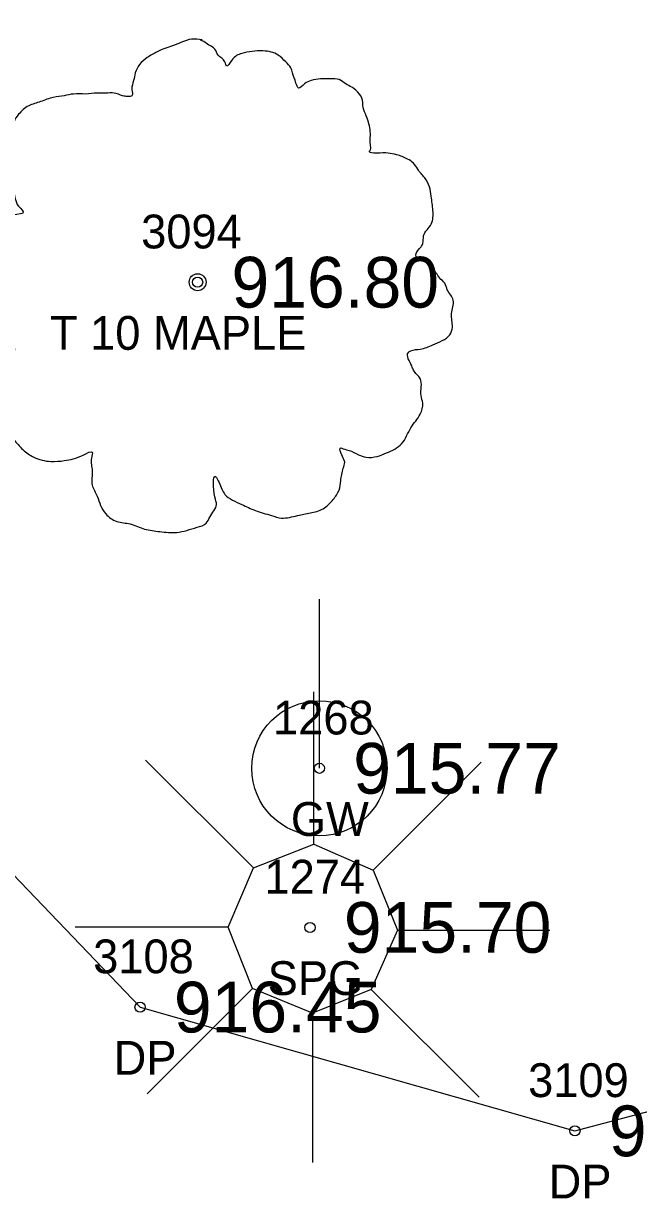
# Model space of a CAD drawing. Extents: x 1528109 to 1531398, y 1157799 to 1162548.
# Drawn here: x 1529782.23 to 1529800.4, y 1159729 to 1159763.76 of the extents above; entities that cross this region are included whole.
import ezdxf

# ---------------------------------------------------------------- set-up
doc = ezdxf.new("R2010")
doc.units = 0
for name, color, linetype in [('RD_EX_BldgApp', 7, 'Continuous'), ('RD_EX_BldgApp_txCode', 7, 'Continuous'), ('RD_EX_Driveway', 7, 'Continuous'), ('RD_EX_Driveway_txCode', 7, 'Continuous'), ('RD_EX_TX_BldgApp_ELEV', 7, 'Continuous'), ('RD_EX_TX_Driveway_ELEV', 7, 'Continuous'), ('RD_EX_TX_UT_ELEV', 7, 'Continuous'), ('RD_EX_TX_VEG_ELEV', 7, 'Continuous'), ('RD_EX_UT', 7, 'Continuous'), ('RD_EX_UT_txCode', 7, 'Continuous'), ('RD_EX_VEG', 7, 'Continuous'), ('RD_EX_VEG_txCode', 7, 'Continuous'), ('RD_SMD_Locator', 7, 'Continuous')]:
    doc.layers.add(name, color=color, linetype=linetype)

msp = doc.modelspace()

# ---------------------------------------------------------------- linework, layer by layer
at = {"layer": 'RD_EX_BldgApp'}
for p, q in [((1529790.809, 1159739.48), (1529790.809, 1159743.989)), ((1529789.021, 1159738.781), (1529785.838, 1159741.964)), ((1529792.559, 1159738.71), (1529795.755, 1159741.906)), ((1529788.278, 1159737.018), (1529783.756, 1159737.018)), ((1529793.284, 1159736.936), (1529797.78, 1159736.936)), ((1529788.997, 1159735.206), (1529785.879, 1159732.088)), ((1529792.506, 1159735.181), (1529795.697, 1159731.989)), ((1529790.768, 1159734.474), (1529790.768, 1159730.063))]:
    msp.add_line(p, q, dxfattribs=at)
msp.add_lwpolyline([(1529789.021, 1159738.781), (1529790.809, 1159739.48), (1529792.559, 1159738.71), (1529793.284, 1159736.936), (1529792.506, 1159735.181), (1529790.768, 1159734.474), (1529788.997, 1159735.206), (1529788.278, 1159737.018)], close=True, dxfattribs=at)
at = {"layer": 'RD_EX_Driveway'}
msp.add_lwpolyline([(1529787.584, 1159831.154), (1529780.256, 1159834.104), (1529766.864, 1159832.732), (1529758.061, 1159824.497), (1529754.832, 1159814.109), (1529754.689, 1159790.856), (1529758.886, 1159772.324), (1529770.422, 1159750.594), (1529785.672, 1159734.658), (1529798.526, 1159730.996), (1529808.471, 1159733.627), (1529813.755, 1159739.883), (1529816.241, 1159746.211)], dxfattribs=at)
at = {"layer": 'RD_EX_UT'}
msp.add_line((1529790.972, 1159741.723), (1529790.972, 1159746.723), dxfattribs=at)
msp.add_circle((1529790.972, 1159741.723), 1.999, dxfattribs=at)
at = {"layer": 'RD_EX_VEG'}
for centre, radius in [((1529787.374, 1159756.102), 0.25), ((1529787.362, 1159756.083), 0.0001)]:
    msp.add_circle(centre, radius, dxfattribs=at)
for points in [[(1529787.506, 1159763.269), (1529787.206, 1159763.294), (1529786.881, 1159763.194), (1529786.632, 1159763.094), (1529786.407, 1159763.019), (1529786.182, 1159762.919), (1529785.882, 1159762.745), (1529785.657, 1159762.545), (1529785.532, 1159762.295), (1529785.482, 1159762.07), (1529785.432, 1159761.795), (1529785.432, 1159761.62), (1529785.307, 1159761.595), (1529785.157, 1159761.62), (1529784.907, 1159761.695), (1529784.657, 1159761.695), (1529784.407, 1159761.695), (1529784.058, 1159761.67), (1529783.708, 1159761.67), (1529783.433, 1159761.62), (1529783.108, 1159761.57), (1529782.733, 1159761.445), (1529782.383, 1159761.32), (1529782.084, 1159761.07), (1529781.834, 1159760.596), (1529781.709, 1159760.246), (1529781.559, 1159759.996), (1529781.709, 1159759.546), (1529781.884, 1159759.196), (1529781.909, 1159758.996), (1529781.984, 1159758.571), (1529782.084, 1159758.347), (1529782.208, 1159758.147), (1529782.134, 1159758.122), (1529781.759, 1159758.072), (1529781.459, 1159757.972), (1529781.034, 1159757.747), (1529780.809, 1159757.522), (1529780.709, 1159757.197), (1529780.684, 1159756.847), (1529780.584, 1159756.647), (1529780.509, 1159756.372), (1529780.484, 1159756.297), (1529780.434, 1159755.973), (1529780.534, 1159755.523), (1529780.559, 1159755.173), (1529780.684, 1159754.948), (1529780.834, 1159754.773), (1529781.009, 1159754.523), (1529781.409, 1159754.298), (1529781.734, 1159754.198), (1529781.934, 1159754.173), (1529781.759, 1159753.674), (1529781.709, 1159753.324), (1529781.584, 1159752.924), (1529781.584, 1159752.849), (1529781.534, 1159752.374), (1529781.684, 1159752.049), (1529781.759, 1159751.674), (1529781.934, 1159751.45), (1529782.208, 1159751.15), (1529782.533, 1159750.925), (1529783.033, 1159750.8), (1529783.433, 1159750.825), (1529784.008, 1159751), (1529784.258, 1159751.075), (1529784.233, 1159750.9), (1529784.258, 1159750.525), (1529784.258, 1159750.1), (1529784.407, 1159749.775), (1529784.507, 1159749.5), (1529784.657, 1159749.25), (1529784.982, 1159749.026), (1529785.382, 1159748.951), (1529785.807, 1159748.801), (1529786.257, 1159748.726), (1529786.756, 1159748.701), (1529787.356, 1159748.851), (1529787.631, 1159748.976), (1529787.731, 1159749.151), (1529787.931, 1159749.525), (1529787.881, 1159749.75), (1529787.906, 1159750.35), (1529788.006, 1159750.175), (1529788.181, 1159749.825), (1529788.681, 1159749.525), (1529789.08, 1159749.35), (1529789.555, 1159749.2), (1529789.855, 1159749.126), (1529790.33, 1159749.2), (1529790.705, 1159749.275), (1529791.08, 1159749.4), (1529791.379, 1159749.675), (1529791.554, 1159749.95), (1529791.604, 1159750.225), (1529791.679, 1159750.6), (1529791.729, 1159750.775)], [(1529791.729, 1159750.775), (1529791.654, 1159750.95), (1529791.604, 1159751.2), (1529791.679, 1159751.175), (1529791.854, 1159751.125), (1529792.129, 1159751), (1529792.354, 1159750.925), (1529792.679, 1159750.95), (1529792.954, 1159751.05), (1529793.404, 1159751.325), (1529793.678, 1159751.799), (1529793.953, 1159752.199), (1529794.028, 1159752.524), (1529793.978, 1159752.749), (1529793.953, 1159753.249), (1529793.753, 1159753.499), (1529793.703, 1159753.624), (1529793.603, 1159754.023), (1529793.678, 1159754.073), (1529793.953, 1159754.123), (1529794.328, 1159754.248), (1529794.603, 1159754.373), (1529794.828, 1159754.548), (1529794.903, 1159754.773), (1529794.878, 1159755.173), (1529794.928, 1159755.573), (1529794.853, 1159755.723), (1529794.753, 1159755.873), (1529794.678, 1159756.073), (1529794.528, 1159756.222), (1529794.428, 1159756.372), (1529794.328, 1159756.472), (1529794.203, 1159756.622), (1529794.028, 1159756.747), (1529793.878, 1159756.797), (1529793.828, 1159756.947), (1529793.978, 1159757.147), (1529794.028, 1159757.247), (1529794.053, 1159757.472), (1529794.278, 1159757.822), (1529794.328, 1159758.222), (1529794.278, 1159758.646), (1529794.228, 1159758.921), (1529794.078, 1159759.196), (1529793.878, 1159759.446), (1529793.753, 1159759.621), (1529793.578, 1159759.746), (1529793.254, 1159759.871), (1529793.004, 1159759.921), (1529792.654, 1159759.921), (1529792.454, 1159759.971), (1529792.479, 1159760.021), (1529792.479, 1159760.171), (1529792.479, 1159760.446), (1529792.404, 1159760.895), (1529792.254, 1159761.395), (1529792.254, 1159761.42), (1529792.154, 1159761.67), (1529791.929, 1159761.87), (1529791.754, 1159761.97), (1529791.554, 1159762.095), (1529791.304, 1159762.12), (1529791.005, 1159762.12), (1529790.73, 1159762.07), (1529790.53, 1159761.97), (1529790.355, 1159761.845), (1529790.28, 1159761.995), (1529790.18, 1159762.295), (1529790.13, 1159762.445), (1529789.98, 1159762.62), (1529789.755, 1159762.82), (1529789.305, 1159762.944), (1529788.681, 1159762.87), (1529788.381, 1159762.67), (1529788.231, 1159762.495), (1529788.181, 1159762.62), (1529787.981, 1159762.82), (1529787.881, 1159762.994), (1529787.706, 1159763.119), (1529787.556, 1159763.219), (1529787.456, 1159763.269)]]:
    msp.add_spline(points, degree=3, dxfattribs=at)
at = {"layer": 'RD_SMD_Locator'}
for centre in [(1529787.374, 1159756.102), (1529790.972, 1159741.723), (1529790.695, 1159737.015), (1529785.672, 1159734.658), (1529798.526, 1159730.996)]:
    msp.add_circle(centre, 0.15, dxfattribs=at)

# ---------------------------------------------------------------- texts
at = {"layer": 'RD_EX_BldgApp_txCode'}
for s, p in [('1274', (1529789.348, 1159738.015)), ('SPG', (1529789.443, 1159735.015))]:
    msp.add_text(s, height=1, dxfattribs=at).set_placement(p)
at = {"layer": 'RD_EX_Driveway_txCode'}
for s, p in [('3108', (1529784.286, 1159735.658)), ('DP', (1529784.892, 1159732.658)), ('3109', (1529797.141, 1159731.996)), ('DP', (1529797.747, 1159728.996))]:
    msp.add_text(s, height=1, dxfattribs=at).set_placement(p)
at = {"layer": 'RD_EX_TX_BldgApp_ELEV'}
msp.add_text('915.70', height=1.5, dxfattribs=at).set_placement((1529791.695, 1159736.265))
at = {"layer": 'RD_EX_TX_Driveway_ELEV'}
for s, p in [('916.45', (1529786.672, 1159733.908)), ('916.52', (1529799.526, 1159730.246))]:
    msp.add_text(s, height=1.5, dxfattribs=at).set_placement(p)
at = {"layer": 'RD_EX_TX_UT_ELEV'}
msp.add_text('915.77', height=1.5, dxfattribs=at).set_placement((1529791.972, 1159740.973))
at = {"layer": 'RD_EX_TX_VEG_ELEV'}
msp.add_text('916.80', height=1.5, dxfattribs=at).set_placement((1529788.374, 1159755.352))
at = {"layer": 'RD_EX_UT_txCode'}
for s, p in [('1268', (1529789.602, 1159742.723)), ('GW', (1529790.129, 1159739.723))]:
    msp.add_text(s, height=1, dxfattribs=at).set_placement(p)
at = {"layer": 'RD_EX_VEG_txCode'}
for s, p in [('3094', (1529785.705, 1159757.102)), ('T 10 MAPLE', (1529783.008, 1159754.102))]:
    msp.add_text(s, height=1, dxfattribs=at).set_placement(p)

doc.saveas('drawing.dxf')
